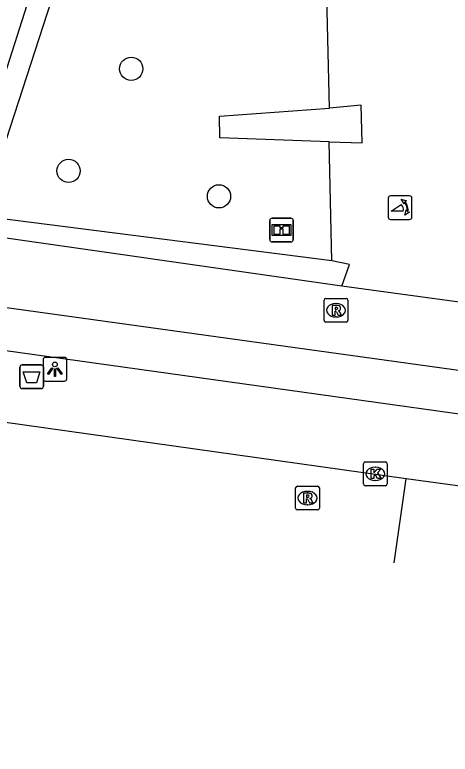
# Model space of a CAD drawing. Extents: x 160676 to 161153, y 383244 to 383713.
# Drawn here: x 160880.87 to 160899.21, y 383255.03 to 383286.17 of the extents above; entities that cross this region are included whole.
import ezdxf

# ---------------------------------------------------------------- set-up
doc = ezdxf.new("R2010")
doc.units = 0
for name, color, linetype in [('IMGEO_Afvalbak', 7, 'Continuous'), ('IMGEO_Boom', 7, 'Continuous'), ('IMGEO_Fietspad_gesloten', 7, 'Continuous'), ('IMGEO_Informatiebord', 7, 'Continuous'), ('IMGEO_Kolk', 7, 'Continuous'), ('IMGEO_Lichtpunt', 7, 'Continuous'), ('IMGEO_Muur', 7, 'Continuous'), ('IMGEO_Poller', 7, 'Continuous'), ('IMGEO_Rijbaan_lokaal_gesloten', 7, 'Continuous'), ('IMGEO_Rioolput', 7, 'Continuous'), ('IMGEO_Voetpad_open', 7, 'Continuous')]:
    doc.layers.add(name, color=color, linetype=linetype)

msp = doc.modelspace()

# ---------------------------------------------------------------- linework, layer by layer
at = {"layer": 'IMGEO_Afvalbak'}
for p, q in [((160881.187, 383271.424), (160881.977, 383271.424)), ((160881.977, 383271.424), (160881.187, 383271.424)), ((160881.087, 383270.524), (160881.087, 383271.324)), ((160881.087, 383271.324), (160881.087, 383270.524)), ((160882.077, 383271.324), (160882.077, 383270.524)), ((160882.077, 383270.524), (160882.077, 383271.324)), ((160881.977, 383270.424), (160881.187, 383270.424)), ((160881.187, 383270.424), (160881.977, 383270.424))]:
    msp.add_line(p, q, dxfattribs=at)
msp.add_lwpolyline([(160881.23, 383271.138), (160881.934, 383271.138), (160881.785, 383270.668), (160881.379, 383270.668), (160881.23, 383271.138)], dxfattribs=at)
for centre, start, end in [((160881.187, 383271.324), 90, 180), ((160881.187, 383271.324), 90, 180), ((160881.977, 383271.324), 0, 90), ((160881.977, 383271.324), 360, 90), ((160881.187, 383270.524), 180, 270), ((160881.187, 383270.524), 180, 270), ((160881.977, 383270.524), 270, 0), ((160881.977, 383270.524), 270, 0)]:
    msp.add_arc(centre, 0.1, start, end, dxfattribs=at)
at = {"layer": 'IMGEO_Boom'}
for centre in [(160885.777, 383283.892), (160883.137, 383279.592), (160889.473, 383278.521)]:
    msp.add_circle(centre, 0.489, dxfattribs=at)
at = {"layer": 'IMGEO_Fietspad_gesloten'}
for points in [[(160794.456, 383285.635), (160802.2, 383284.6), (160821.26, 383282.051), (160905.957, 383270.323), (160917.876, 383268.672), (161015.584, 383255.032)], [(160879.175, 383272.209), (160905.628, 383268.525), (160909.53, 383267.981)]]:
    msp.add_lwpolyline(points, dxfattribs=at)
at = {"layer": 'IMGEO_Informatiebord'}
for p, q in [((160891.713, 383277.602), (160892.503, 383277.602)), ((160892.503, 383277.602), (160891.713, 383277.602)), ((160891.613, 383276.702), (160891.613, 383277.502)), ((160891.613, 383277.502), (160891.613, 383276.702)), ((160892.603, 383277.502), (160892.603, 383276.702)), ((160892.603, 383276.702), (160892.603, 383277.502)), ((160892.503, 383276.602), (160891.713, 383276.602)), ((160891.713, 383276.602), (160892.503, 383276.602))]:
    msp.add_line(p, q, dxfattribs=at)
for points in [[(160891.714, 383277.334), (160892.502, 383277.334), (160892.502, 383276.87), (160891.714, 383276.87), (160891.714, 383277.334)], [(160891.779, 383277.269), (160891.779, 383276.935), (160892.054, 383276.935), (160892.055, 383277.148), (160892.159, 383277.149), (160892.16, 383276.935), (160892.437, 383276.935), (160892.437, 383277.269), (160892.161, 383277.269), (160892.161, 383277.189), (160892.055, 383277.189), (160892.055, 383277.269), (160891.779, 383277.269)]]:
    msp.add_lwpolyline(points, dxfattribs=at)
for centre, start, end in [((160891.713, 383277.502), 90, 180), ((160891.713, 383277.502), 90, 180), ((160892.503, 383277.502), 0, 90), ((160892.503, 383277.502), 360, 90), ((160891.713, 383276.702), 180, 270), ((160891.713, 383276.702), 180, 270), ((160892.503, 383276.702), 270, 0), ((160892.503, 383276.702), 270, 0)]:
    msp.add_arc(centre, 0.1, start, end, dxfattribs=at)
at = {"layer": 'IMGEO_Kolk'}
for p, q in [((160895.633, 383267.337), (160896.485, 383267.337)), ((160895.558, 383266.411), (160895.558, 383267.263)), ((160896.046, 383267.117), (160896.071, 383267.117)), ((160896.559, 383267.263), (160896.559, 383266.411)), ((160896.069, 383266.557), (160896.044, 383266.557)), ((160896.485, 383266.337), (160895.633, 383266.337))]:
    msp.add_line(p, q, dxfattribs=at)
for points in [[(160895.633, 383267.337), (160896.485, 383267.337)], [(160895.558, 383266.411), (160895.558, 383267.263)], [(160895.879, 383267.037), (160896.002, 383267.037), (160896.002, 383266.886), (160896.132, 383267.037), (160896.296, 383267.037), (160896.15, 383266.886), (160896.303, 383266.637), (160896.151, 383266.637), (160896.066, 383266.801), (160896.002, 383266.734), (160896.002, 383266.637), (160895.879, 383266.637), (160895.879, 383267.037)], [(160896.559, 383267.263), (160896.559, 383266.411)], [(160896.485, 383266.337), (160895.633, 383266.337)]]:
    msp.add_lwpolyline(points, dxfattribs=at)
for centre, start, end in [((160895.635, 383267.261), 91.552, 178.448), ((160895.635, 383267.261), 91.552, 178.448), ((160896.483, 383267.261), 1.552, 88.448), ((160896.483, 383267.261), 1.552, 88.448), ((160895.635, 383266.413), 181.552, 268.448), ((160895.635, 383266.413), 181.552, 268.448), ((160896.483, 383266.413), 271.552, 358.448), ((160896.483, 383266.413), 271.552, 358.448)]:
    msp.add_arc(centre, 0.0765, start, end, dxfattribs=at)
for centre, major_axis, ratio, start_param, end_param in [((160896.045, 383266.837), (-0.387, 0.002), 0.722429, 4.712389, 7.853982), ((160896.07, 383266.837), (-0.39, 0.002), 0.717154, 1.570796, 4.712389)]:
    msp.add_ellipse(centre, major_axis=major_axis, ratio=ratio, start_param=start_param, end_param=end_param, dxfattribs=at)
at = {"layer": 'IMGEO_Lichtpunt'}
for p, q in [((160882.062, 383271.644), (160882.062, 383270.837)), ((160882.062, 383271.644), (160882.062, 383270.837)), ((160882.964, 383271.739), (160882.156, 383271.739)), ((160882.964, 383271.739), (160882.156, 383271.739)), ((160883.058, 383270.837), (160883.058, 383271.644)), ((160883.058, 383270.837), (160883.058, 383271.644)), ((160882.156, 383270.743), (160882.964, 383270.743)), ((160882.156, 383270.743), (160882.964, 383270.743))]:
    msp.add_line(p, q, dxfattribs=at)
for points in [[(160882.436, 383271.308), (160882.475, 383271.28), (160882.287, 383271.018), (160882.249, 383271.045), (160882.436, 383271.308)], [(160882.538, 383271.26), (160882.585, 383271.26), (160882.585, 383270.938), (160882.538, 383270.938), (160882.538, 383271.26)], [(160882.648, 383271.28), (160882.686, 383271.307), (160882.873, 383271.045), (160882.834, 383271.017), (160882.648, 383271.28)]]:
    msp.add_lwpolyline(points, dxfattribs=at)
msp.add_circle((160882.561, 383271.442), 0.0994, dxfattribs=at)
for centre, start, end in [((160882.156, 383271.644), 90, 180), ((160882.156, 383271.644), 90, 180), ((160882.964, 383271.644), 0, 90), ((160882.964, 383271.644), 0, 90), ((160882.156, 383270.837), 180, 270), ((160882.156, 383270.837), 180, 270), ((160882.964, 383270.837), 270, 0), ((160882.964, 383270.837), 270, 360)]:
    msp.add_arc(centre, 0.0946, start, end, dxfattribs=at)
at = {"layer": 'IMGEO_Muur'}
for points in [[(160891.841, 383319.364), (160878.327, 383277.067)], [(160894.225, 383275.803), (160879.452, 383277.685), (160892.534, 383317.918), (160906.876, 383313.464)], [(160894.651, 383274.74), (160878.327, 383277.067)], [(160894.651, 383274.74), (160894.97, 383275.646), (160894.225, 383275.803)]]:
    msp.add_lwpolyline(points, dxfattribs=at)
at = {"layer": 'IMGEO_Poller'}
for p, q in [((160897.504, 383278.544), (160896.696, 383278.544)), ((160897.504, 383278.544), (160896.696, 383278.544)), ((160896.602, 383278.449), (160896.602, 383277.642)), ((160896.602, 383278.449), (160896.602, 383277.642)), ((160897.598, 383277.642), (160897.598, 383278.449)), ((160897.598, 383277.642), (160897.598, 383278.449)), ((160896.696, 383277.547), (160897.504, 383277.547)), ((160896.696, 383277.547), (160897.504, 383277.547))]:
    msp.add_line(p, q, dxfattribs=at)
for points in [[(160897.237, 383277.9), (160896.724, 383277.9), (160897.154, 383278.175)], [(160897.281, 383278.273), (160897.269, 383278.2), (160897.144, 383278.405)], [(160897.144, 383278.405), (160897.375, 383278.339), (160897.304, 383278.307)], [(160897.297, 383277.728), (160897.363, 383277.959), (160897.393, 383277.891)], [(160897.429, 383277.864), (160897.501, 383277.853), (160897.297, 383277.728)]]:
    msp.add_lwpolyline(points, dxfattribs=at)
for centre, radius, start, end in [((160896.696, 383278.449), 0.0946, 90, 180), ((160896.696, 383278.449), 0.0946, 90, 180), ((160897.504, 383278.449), 0.0946, 0, 90), ((160897.504, 383278.449), 0.0946, 0, 90), ((160896.909, 383277.95), 0.332, 351.3247, 42.4854), ((160896.923, 383277.96), 0.476, 351.7527, 41.1691), ((160896.923, 383277.96), 0.516, 349.3569, 42.2912), ((160896.696, 383277.642), 0.0946, 180, 270), ((160896.696, 383277.642), 0.0946, 180, 270), ((160897.504, 383277.642), 0.0946, 270, 0), ((160897.504, 383277.642), 0.0946, 270, 0)]:
    msp.add_arc(centre, radius, start, end, dxfattribs=at)
at = {"layer": 'IMGEO_Rijbaan_lokaal_gesloten'}
for points in [[(160897.357, 383266.625), (160878.574, 383269.26)], [(160896.852, 383263.09), (160897.357, 383266.625)], [(160909.274, 383265.015), (160905.09, 383265.581), (160897.357, 383266.625)]]:
    msp.add_lwpolyline(points, dxfattribs=at)
at = {"layer": 'IMGEO_Rioolput'}
for p, q in [((160893.901, 383273.298), (160893.901, 383274.15)), ((160893.976, 383274.224), (160894.828, 383274.224)), ((160894.902, 383274.15), (160894.902, 383273.298)), ((160894.389, 383274.004), (160894.414, 383274.004)), ((160894.828, 383273.224), (160893.976, 383273.224)), ((160894.412, 383273.444), (160894.387, 383273.444)), ((160892.7, 383265.393), (160892.7, 383266.245)), ((160892.775, 383266.319), (160893.627, 383266.319)), ((160893.188, 383266.099), (160893.213, 383266.099)), ((160893.701, 383266.245), (160893.701, 383265.393)), ((160893.211, 383265.539), (160893.186, 383265.539)), ((160893.627, 383265.319), (160892.775, 383265.319))]:
    msp.add_line(p, q, dxfattribs=at)
for points in [[(160893.901, 383273.298), (160893.901, 383274.15)], [(160893.976, 383274.224), (160894.828, 383274.224)], [(160894.902, 383274.15), (160894.902, 383273.298)], [(160894.49, 383273.922), (160894.238, 383273.924), (160894.238, 383273.524)], [(160894.416, 383273.843), (160894.362, 383273.843), (160894.362, 383273.762)], [(160894.238, 383273.524), (160894.362, 383273.524), (160894.362, 383273.686), (160894.373, 383273.686)], [(160894.362, 383273.762), (160894.414, 383273.762)], [(160894.42, 383273.657), (160894.491, 383273.524), (160894.631, 383273.524), (160894.566, 383273.65)], [(160894.828, 383273.224), (160893.976, 383273.224)], [(160892.7, 383265.393), (160892.7, 383266.245)], [(160892.775, 383266.319), (160893.627, 383266.319)], [(160893.701, 383266.245), (160893.701, 383265.393)], [(160893.289, 383266.017), (160893.037, 383266.019), (160893.037, 383265.619)], [(160893.037, 383265.619), (160893.161, 383265.619), (160893.161, 383265.781), (160893.172, 383265.781)], [(160893.215, 383265.938), (160893.161, 383265.938), (160893.161, 383265.857)], [(160893.161, 383265.857), (160893.213, 383265.857)], [(160893.219, 383265.752), (160893.29, 383265.619), (160893.43, 383265.619), (160893.365, 383265.745)], [(160893.627, 383265.319), (160892.775, 383265.319)]]:
    msp.add_lwpolyline(points, dxfattribs=at)
for centre, radius, start, end in [((160893.978, 383274.148), 0.0765, 91.552, 178.448), ((160893.978, 383274.148), 0.0765, 91.552, 178.448), ((160894.826, 383274.148), 0.0765, 1.552, 88.448), ((160894.826, 383274.148), 0.0765, 1.552, 88.448), ((160894.422, 383273.747), 0.0964, 77.0061, 93.1865), ((160894.436, 383273.804), 0.0378, 276.6634, 79.6772), ((160894.489, 383273.812), 0.109, 350.3612, 89.416), ((160894.372, 383273.633), 0.0533, 26.0293, 88.6989), ((160894.398, 383273.951), 0.19, 274.7715, 282.9687), ((160894.487, 383273.812), 0.112, 277.5842, 350.9817), ((160894.471, 383273.597), 0.108, 29.5134, 73.7905), ((160893.978, 383273.3), 0.0765, 181.552, 268.448), ((160893.978, 383273.3), 0.0765, 181.552, 268.448), ((160894.826, 383273.3), 0.0765, 271.552, 358.448), ((160894.826, 383273.3), 0.0765, 271.552, 358.448), ((160892.777, 383266.243), 0.0765, 91.552, 178.448), ((160892.777, 383266.243), 0.0765, 91.552, 178.448), ((160893.625, 383266.243), 0.0765, 1.552, 88.448), ((160893.625, 383266.243), 0.0765, 1.552, 88.448), ((160893.171, 383265.728), 0.0533, 26.0293, 88.6989), ((160893.197, 383266.046), 0.19, 274.7715, 282.9687), ((160893.221, 383265.842), 0.0964, 77.0061, 93.1865), ((160893.235, 383265.899), 0.0378, 276.6634, 79.6772), ((160893.288, 383265.907), 0.109, 350.3612, 89.416), ((160893.286, 383265.907), 0.112, 277.5842, 350.9817), ((160893.27, 383265.692), 0.108, 29.5134, 73.7905), ((160892.777, 383265.395), 0.0765, 181.552, 268.448), ((160892.777, 383265.395), 0.0765, 181.552, 268.448), ((160893.625, 383265.395), 0.0765, 271.552, 358.448), ((160893.625, 383265.395), 0.0765, 271.552, 358.448)]:
    msp.add_arc(centre, radius, start, end, dxfattribs=at)
for centre, major_axis, ratio, start_param, end_param in [((160894.388, 383273.724), (-0.387, 0.002), 0.722429, 4.712389, 7.853982), ((160894.413, 383273.724), (-0.39, 0.002), 0.717154, 1.570796, 4.712389), ((160893.187, 383265.819), (-0.387, 0.002), 0.722429, 4.712389, 7.853982), ((160893.212, 383265.819), (-0.39, 0.002), 0.717154, 1.570796, 4.712389)]:
    msp.add_ellipse(centre, major_axis=major_axis, ratio=ratio, start_param=start_param, end_param=end_param, dxfattribs=at)
at = {"layer": 'IMGEO_Voetpad_open'}
for points in [[(160894.127, 383282.233), (160894.015, 383286.93), (160897.799, 383291.735)], [(160894.119, 383280.814), (160889.513, 383280.986), (160889.494, 383281.903), (160894.127, 383282.233)], [(160894.119, 383280.814), (160895.499, 383280.771), (160895.466, 383282.356), (160894.127, 383282.233)], [(160894.225, 383275.803), (160894.119, 383280.814)], [(160904.953, 383273.337), (160894.651, 383274.74)]]:
    msp.add_lwpolyline(points, dxfattribs=at)

doc.saveas('drawing.dxf')
